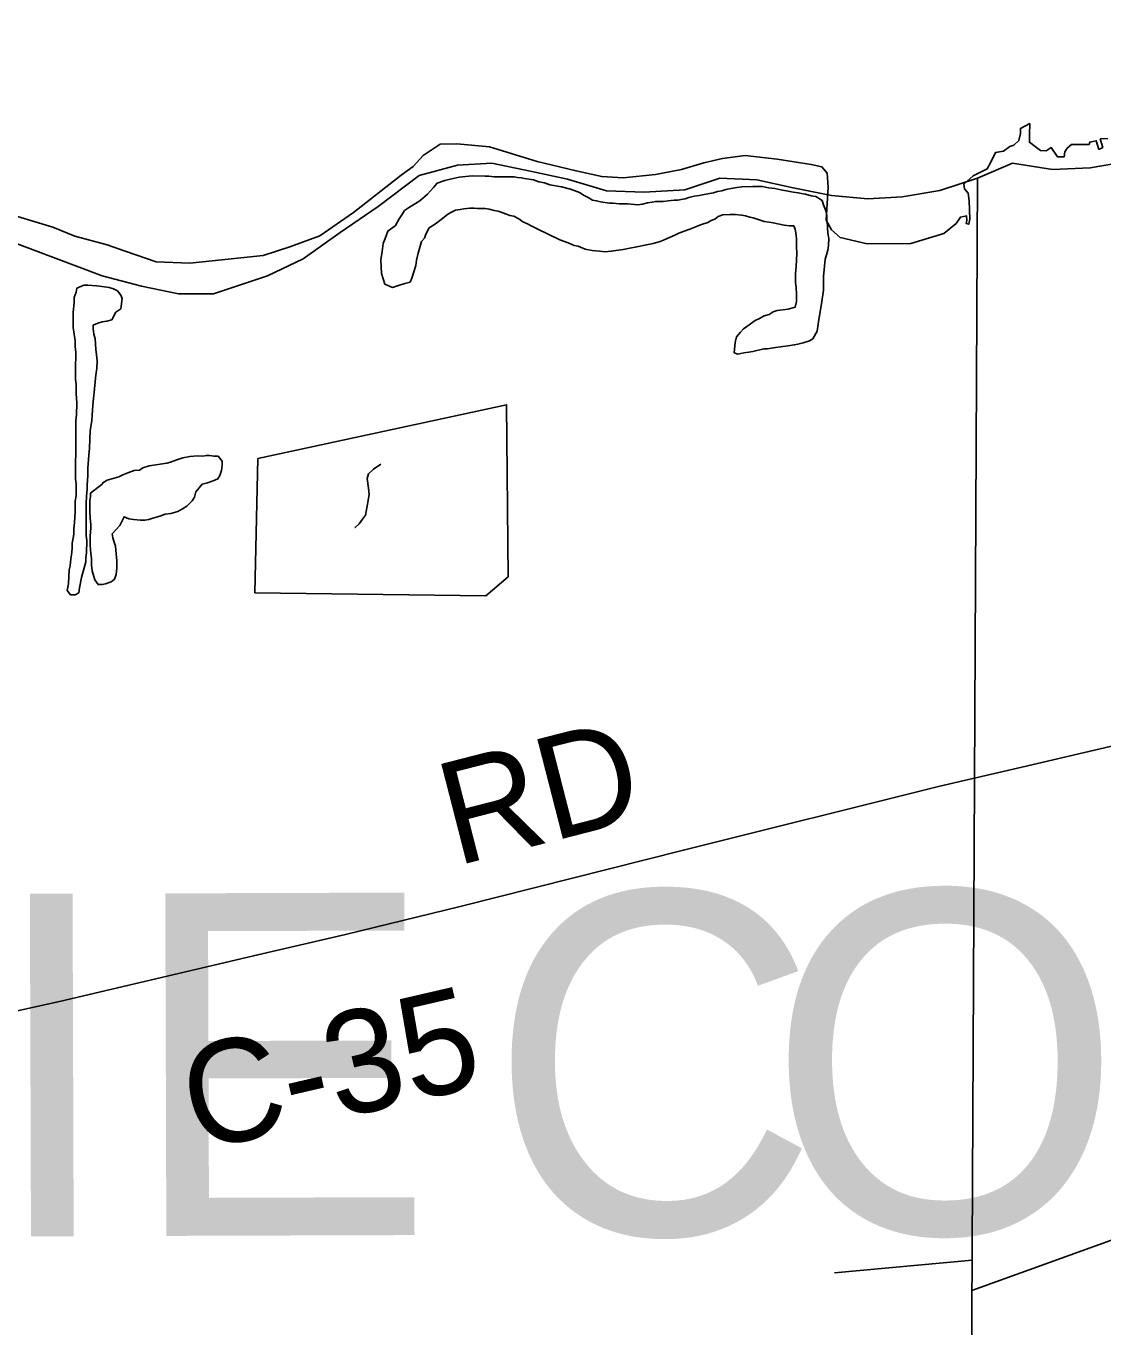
# Model space of a CAD drawing. Extents: x 0 to 34, y 0 to 22.
# Drawn here: x 5.3743 to 5.6722, y 15.5388 to 15.8984 of the extents above; entities that cross this region are included whole.
import ezdxf

# ---------------------------------------------------------------- set-up
doc = ezdxf.new("R2010")
doc.units = 0
for name, color, linetype in [('GM_X_Corporation', 7, 'Continuous'), ('GM_X_County_Road', 7, 'Continuous'), ('GM_X_County_Road_Text', 7, 'Continuous'), ('GM_X_County_Text', 7, 'Continuous'), ('GM_X_Major_Lake', 7, 'Continuous'), ('GM_X_Minor_Lake', 7, 'Continuous'), ('GM_X_Minor_River', 7, 'Continuous')]:
    doc.layers.add(name, color=color, linetype=linetype)

msp = doc.modelspace()

# ---------------------------------------------------------------- linework, layer by layer
at = {"layer": 'GM_X_Corporation'}
msp.add_lwpolyline([(5.67354, 15.86729), (5.67141, 15.86721), (5.67209, 15.86482), (5.67107, 15.86431), (5.6703, 15.8667), (5.66851, 15.86635), (5.66834, 15.86567), (5.66553, 15.86567), (5.66349, 15.86567), (5.66229, 15.86465), (5.66161, 15.86363), (5.66144, 15.86227), (5.65957, 15.86227), (5.65787, 15.86482), (5.65642, 15.86388), (5.65489, 15.86397), (5.65344, 15.86516), (5.65182, 15.86627), (5.65182, 15.86831), (5.6519, 15.87146), (5.64935, 15.8701), (5.64935, 15.86874), (5.64892, 15.86678), (5.64756, 15.8655), (5.64645, 15.86516), (5.64466, 15.8638), (5.64245, 15.86346), (5.64117, 15.86082), (5.64015, 15.85894), (5.63624, 15.85699), (5.63368, 15.85469), (5.63385, 15.85341), (5.63487, 15.85222), (5.63513, 15.85009), (5.6353, 15.84506), (5.63504, 15.84361), (5.63436, 15.84379), (5.63453, 15.84464), (5.63445, 15.84592), (5.63274, 15.84558), (5.63155, 15.84387), (5.62815, 15.84106), (5.61903, 15.83834), (5.60694, 15.83825), (5.59944, 15.83996), (5.59706, 15.84208), (5.59561, 15.84472), (5.59612, 15.85384), (5.59587, 15.85775), (5.59442, 15.85946), (5.59144, 15.86014), (5.58207, 15.86158), (5.57322, 15.86261), (5.56691, 15.86184), (5.5618, 15.86056), (5.55559, 15.85878), (5.54843, 15.85741), (5.53949, 15.85648), (5.53353, 15.85682), (5.52646, 15.85835), (5.51565, 15.86099), (5.50253, 15.86499), (5.49342, 15.86584), (5.48882, 15.86576), (5.48414, 15.86261), (5.48141, 15.85963), (5.47809, 15.85716), (5.46489, 15.84685), (5.45561, 15.84038), (5.44726, 15.8374), (5.43985, 15.83502), (5.41959, 15.83289), (5.4103, 15.83323), (5.4017, 15.83621), (5.39676, 15.83791), (5.38782, 15.84029), (5.38169, 15.84285), (5.35716, 15.85017)], dxfattribs=at)
msp.add_lwpolyline([(5.67354, 15.86729), (5.67141, 15.86721), (5.67209, 15.86482), (5.67107, 15.86431), (5.6703, 15.8667), (5.66851, 15.86635), (5.66834, 15.86567), (5.66553, 15.86567), (5.66349, 15.86567), (5.66229, 15.86465), (5.66161, 15.86363), (5.66144, 15.86227), (5.65957, 15.86227), (5.65787, 15.86482), (5.65642, 15.86388), (5.65489, 15.86397), (5.65344, 15.86516), (5.65182, 15.86627), (5.65182, 15.86831), (5.6519, 15.87146), (5.64935, 15.8701), (5.64935, 15.86874), (5.64892, 15.86678), (5.64756, 15.8655), (5.64645, 15.86516), (5.64466, 15.8638), (5.64245, 15.86346), (5.64117, 15.86082), (5.64015, 15.85894), (5.63624, 15.85699), (5.63368, 15.85469), (5.63385, 15.85341), (5.63487, 15.85222), (5.63513, 15.85009), (5.6353, 15.84506), (5.63504, 15.84361), (5.63436, 15.84379), (5.63453, 15.84464), (5.63445, 15.84592), (5.63274, 15.84558), (5.63155, 15.84387), (5.62815, 15.84106), (5.61903, 15.83834), (5.60694, 15.83825), (5.59944, 15.83996), (5.59706, 15.84208), (5.59561, 15.84472), (5.59612, 15.85384), (5.59587, 15.85775), (5.59442, 15.85946), (5.59144, 15.86014), (5.58207, 15.86158), (5.57322, 15.86261), (5.56691, 15.86184), (5.5618, 15.86056), (5.55559, 15.85878), (5.54843, 15.85741), (5.53949, 15.85648), (5.53353, 15.85682), (5.52646, 15.85835), (5.51565, 15.86099), (5.50253, 15.86499), (5.49342, 15.86584), (5.48882, 15.86576), (5.48414, 15.86261), (5.48141, 15.85963), (5.47809, 15.85716), (5.46489, 15.84685), (5.45561, 15.84038), (5.44726, 15.8374), (5.43985, 15.83502), (5.41959, 15.83289), (5.4103, 15.83323), (5.4017, 15.83621), (5.39676, 15.83791), (5.38782, 15.84029), (5.38169, 15.84285), (5.35716, 15.85017)], dxfattribs=at)
at = {"layer": 'GM_X_County_Road'}
msp.add_lwpolyline([(5.26858, 15.60317), (5.38392, 15.6288), (5.43839, 15.64166), (5.46262, 15.64728), (5.49436, 15.65496), (5.55615, 15.6706), (5.62706, 15.68824), (5.64975, 15.69356), (5.68003, 15.70065), (5.71332, 15.70849), (5.77084, 15.72198), (5.81622, 15.73274), (5.83135, 15.73628), (5.84048, 15.73813), (5.84813, 15.73934), (5.85583, 15.74024), (5.86357, 15.74081), (5.87442, 15.74123), (5.88404, 15.74141)], dxfattribs=at)
at = {"layer": 'GM_X_Major_Lake'}
for points in [[(5.212, 15.89843), (5.39538, 15.82932), (5.4062, 15.82648), (5.41644, 15.82439), (5.42612, 15.82439), (5.44111, 15.82933), (5.45098, 15.83408), (5.46122, 15.8413), (5.47166, 15.84852), (5.48304, 15.85706), (5.49367, 15.85991), (5.50316, 15.86048), (5.51416, 15.85821), (5.52403, 15.85612), (5.53485, 15.85289), (5.54528, 15.85251), (5.55648, 15.85309), (5.56616, 15.85632), (5.5764, 15.85594), (5.58646, 15.85366), (5.59709, 15.85157), (5.60715, 15.85062), (5.61663, 15.8512), (5.62707, 15.85291), (5.63751, 15.85633), (5.64718, 15.8605), (5.65819, 15.8588), (5.66863, 15.85918), (5.67944, 15.86108)], [(5.212, 15.89843), (5.39538, 15.82932), (5.4062, 15.82648), (5.41644, 15.82439), (5.42612, 15.82439), (5.44111, 15.82933), (5.45098, 15.83408), (5.46122, 15.8413), (5.47166, 15.84852), (5.48304, 15.85706), (5.49367, 15.85991), (5.50316, 15.86048), (5.51416, 15.85821), (5.52403, 15.85612), (5.53485, 15.85289), (5.54528, 15.85251), (5.55648, 15.85309), (5.56616, 15.85632), (5.5764, 15.85594), (5.58646, 15.85366), (5.59709, 15.85157), (5.60715, 15.85062), (5.61663, 15.8512), (5.62707, 15.85291), (5.63751, 15.85633), (5.64718, 15.8605), (5.65819, 15.8588), (5.66863, 15.85918), (5.67944, 15.86108)], [(5.46524, 15.75978), (5.4653, 15.75981), (5.46645, 15.76076), (5.46741, 15.76208), (5.46818, 15.76321), (5.46878, 15.76625), (5.46918, 15.76891), (5.469, 15.77063), (5.46864, 15.77329), (5.46903, 15.77462), (5.47037, 15.77594), (5.47247, 15.77726)]]:
    msp.add_lwpolyline(points, dxfattribs=at)
at = {"layer": 'GM_X_Minor_Lake'}
msp.add_line((5.48058, 15.82762), (5.48097, 15.82876), dxfattribs=at)
for points in [[(5.4901, 15.8557), (5.48801, 15.85496), (5.48705, 15.85382), (5.48532, 15.85193), (5.48321, 15.85005), (5.48035, 15.84836), (5.47901, 15.84742), (5.47843, 15.84647), (5.47747, 15.84514), (5.47651, 15.84325), (5.4744, 15.84174), (5.47363, 15.83966), (5.47305, 15.83833), (5.47284, 15.83605), (5.47244, 15.83377), (5.4726, 15.82996), (5.47353, 15.8271), (5.47562, 15.82614), (5.47734, 15.82669), (5.47905, 15.82725), (5.48058, 15.82762)], [(5.57421, 15.80827), (5.57535, 15.80845), (5.5784, 15.80919), (5.57935, 15.80918), (5.58163, 15.80954), (5.58297, 15.80972), (5.58563, 15.81008), (5.58677, 15.81026), (5.58773, 15.81045), (5.58925, 15.81082), (5.59097, 15.81137), (5.59192, 15.81194), (5.59308, 15.81402), (5.59348, 15.81668), (5.59388, 15.81896), (5.59427, 15.82105), (5.59468, 15.82409), (5.59488, 15.82542), (5.59488, 15.82656), (5.59489, 15.8277), (5.5949, 15.82922), (5.59532, 15.83398), (5.59571, 15.83512), (5.5961, 15.83644), (5.5963, 15.83777), (5.59631, 15.83968), (5.59613, 15.84063), (5.59595, 15.84234), (5.59596, 15.84329), (5.59578, 15.84482), (5.59579, 15.84596), (5.59561, 15.8471), (5.59486, 15.84901), (5.59449, 15.85015), (5.59278, 15.85131), (5.59145, 15.85151), (5.58994, 15.8519), (5.5888, 15.8521), (5.58785, 15.85229), (5.58652, 15.8525), (5.58557, 15.85269), (5.5831, 15.85309), (5.58139, 15.85348), (5.57968, 15.85369), (5.57797, 15.85408), (5.57702, 15.85409), (5.5753, 15.8541), (5.57226, 15.85394), (5.57093, 15.85375), (5.56979, 15.85357), (5.56788, 15.85321), (5.56674, 15.85284), (5.56559, 15.85265), (5.56445, 15.85228), (5.56331, 15.8521), (5.5614, 15.85173), (5.56045, 15.85155), (5.55912, 15.85137), (5.55759, 15.851), (5.55664, 15.85063), (5.5555, 15.85045), (5.55454, 15.85027), (5.55359, 15.85027), (5.55188, 15.85009), (5.55055, 15.84991), (5.54846, 15.84993), (5.5475, 15.84975), (5.54617, 15.84957), (5.54484, 15.8492), (5.5435, 15.84902), (5.54065, 15.84923), (5.5397, 15.84924), (5.53837, 15.84925), (5.53666, 15.84945), (5.53571, 15.84946), (5.53324, 15.84986), (5.5321, 15.85005), (5.53096, 15.85025), (5.52982, 15.85102), (5.52869, 15.8516), (5.52736, 15.85237), (5.52489, 15.85334), (5.52243, 15.85393), (5.5192, 15.85453), (5.51768, 15.85511), (5.51616, 15.85531), (5.51464, 15.85589), (5.51217, 15.85629), (5.51122, 15.85649), (5.51027, 15.8565), (5.50932, 15.8567), (5.50761, 15.85671), (5.50647, 15.85672), (5.50514, 15.85673), (5.50381, 15.85674), (5.50229, 15.85694), (5.50134, 15.85695), (5.49772, 15.85697), (5.4941, 15.85662), (5.49163, 15.85607), (5.4901, 15.8557)], [(5.48097, 15.82876), (5.48213, 15.83218), (5.48233, 15.8337), (5.48273, 15.83559), (5.4837, 15.83882), (5.48447, 15.83977), (5.48486, 15.8409), (5.48582, 15.84261), (5.48754, 15.84374), (5.48946, 15.84524), (5.49099, 15.84637), (5.49194, 15.84694), (5.49309, 15.8475), (5.49442, 15.84768), (5.49537, 15.84786), (5.49709, 15.84804), (5.49823, 15.84803), (5.49918, 15.84802), (5.50127, 15.84801), (5.50241, 15.84781), (5.50374, 15.84742), (5.50488, 15.84722), (5.50715, 15.84644), (5.5081, 15.84605), (5.50924, 15.84585), (5.51057, 15.84508), (5.5117, 15.84431), (5.51303, 15.84373), (5.51398, 15.84316), (5.51568, 15.84238), (5.52194, 15.83929), (5.52421, 15.83851), (5.52592, 15.83774), (5.52706, 15.83754), (5.52896, 15.83676), (5.53086, 15.83637), (5.53295, 15.83616), (5.53447, 15.83596), (5.53618, 15.83614), (5.53942, 15.83668), (5.54132, 15.83705), (5.54323, 15.83742), (5.54589, 15.83797), (5.5478, 15.83833), (5.54971, 15.83889), (5.55066, 15.83926), (5.55161, 15.83964), (5.55371, 15.84057), (5.55486, 15.84113), (5.55638, 15.84169), (5.55791, 15.84225), (5.56115, 15.84356), (5.56287, 15.84411), (5.56382, 15.84468), (5.56478, 15.84505), (5.56573, 15.8458), (5.56707, 15.84618), (5.56897, 15.84635), (5.57049, 15.84634), (5.5722, 15.84614), (5.57334, 15.84594), (5.57448, 15.84555), (5.57543, 15.84535), (5.57676, 15.84496), (5.57847, 15.84438), (5.5798, 15.84418), (5.58094, 15.84398), (5.58398, 15.84338), (5.5855, 15.84318), (5.58664, 15.84317), (5.58701, 15.84222), (5.58719, 15.84127), (5.58737, 15.83955), (5.58736, 15.83746), (5.58753, 15.83556), (5.58732, 15.83195), (5.58711, 15.83004), (5.5871, 15.82852), (5.58709, 15.82757), (5.58727, 15.82605), (5.58745, 15.82434), (5.58743, 15.82224), (5.58704, 15.82072), (5.58514, 15.82017), (5.58209, 15.81981), (5.58095, 15.81944), (5.5798, 15.81869), (5.57847, 15.81832), (5.57713, 15.81757), (5.57598, 15.817), (5.57369, 15.81531), (5.57273, 15.81475), (5.57196, 15.8138), (5.57081, 15.81248), (5.57042, 15.81096), (5.57021, 15.80811), (5.57116, 15.80772), (5.57287, 15.80809), (5.57421, 15.80827)], [(5.38833, 15.82599), (5.38818, 15.82488), (5.3876, 15.82337), (5.38759, 15.82185), (5.38738, 15.81929)], [(5.40091, 15.82308), (5.40054, 15.82403), (5.3996, 15.82518), (5.39846, 15.82576), (5.39732, 15.82615), (5.39599, 15.82635), (5.3939, 15.82655), (5.39143, 15.82676), (5.39029, 15.82677), (5.38833, 15.82599)], [(5.38738, 15.81929), (5.38737, 15.81861), (5.38737, 15.81747), (5.38735, 15.815), (5.38753, 15.81386), (5.38789, 15.81138), (5.38788, 15.80986), (5.38806, 15.80815), (5.38804, 15.80643), (5.38803, 15.8051), (5.38801, 15.80187), (5.388, 15.80073), (5.38818, 15.79939), (5.38818, 15.79844), (5.38816, 15.79673), (5.38833, 15.79426), (5.38831, 15.79083), (5.38811, 15.7895), (5.3881, 15.78798), (5.38809, 15.78703), (5.38808, 15.78589), (5.38807, 15.78456), (5.38806, 15.78304), (5.38804, 15.78075), (5.38804, 15.77961), (5.38803, 15.77828), (5.38802, 15.77695), (5.38801, 15.77562), (5.38799, 15.77315), (5.38817, 15.77181), (5.38816, 15.77067), (5.38814, 15.76858), (5.38794, 15.76706), (5.38793, 15.76592), (5.38792, 15.76421), (5.38771, 15.76116), (5.38751, 15.75945), (5.3875, 15.75793), (5.38729, 15.75641), (5.3871, 15.75546), (5.38708, 15.75394), (5.38688, 15.75223), (5.38668, 15.75109), (5.38648, 15.74919), (5.38628, 15.74805), (5.38606, 15.74425), (5.38567, 15.74235), (5.38661, 15.7412), (5.38794, 15.74119), (5.3889, 15.74175), (5.3891, 15.74308), (5.38969, 15.74593), (5.39086, 15.7503), (5.39087, 15.75144), (5.39107, 15.75277), (5.3911, 15.75619), (5.39092, 15.75753), (5.39093, 15.75981), (5.39095, 15.76152), (5.39096, 15.76323), (5.39098, 15.76628), (5.391, 15.76856), (5.3912, 15.77027), (5.39121, 15.7716), (5.39142, 15.77407), (5.39143, 15.77616), (5.39165, 15.77978), (5.39186, 15.78168), (5.39208, 15.78662), (5.39248, 15.78928), (5.3927, 15.79232), (5.3929, 15.7946), (5.39311, 15.79707), (5.39352, 15.80107), (5.39372, 15.80259), (5.39392, 15.80373), (5.39394, 15.80582), (5.39376, 15.80753), (5.39358, 15.80905), (5.39341, 15.81191), (5.39304, 15.81324), (5.39286, 15.81477), (5.39287, 15.81572), (5.3942, 15.81628), (5.39535, 15.81665), (5.39668, 15.81683), (5.39801, 15.8172), (5.39917, 15.81928), (5.40051, 15.82023), (5.40091, 15.82308)], [(5.43844, 15.77885), (5.43759, 15.74176), (5.50149, 15.7409), (5.50762, 15.74618), (5.50721, 15.79373), (5.47478, 15.78671)], [(5.47478, 15.78671), (5.43844, 15.77885)], [(5.3954, 15.77176), (5.39214, 15.76931), (5.39214, 15.76836), (5.39194, 15.76722), (5.39192, 15.76532), (5.39192, 15.76418), (5.39209, 15.76246), (5.39227, 15.76056), (5.39226, 15.75961), (5.39206, 15.75752), (5.39205, 15.75618), (5.39204, 15.75485), (5.39221, 15.75257), (5.39239, 15.75124), (5.39238, 15.75029), (5.39238, 15.74933), (5.39256, 15.74781), (5.3933, 15.74533), (5.39424, 15.74399), (5.39538, 15.74399), (5.39633, 15.74417), (5.39786, 15.74473), (5.39881, 15.74548), (5.39921, 15.74681), (5.39941, 15.74852), (5.39942, 15.75061), (5.39925, 15.75252), (5.39907, 15.75461), (5.3987, 15.75575), (5.39833, 15.7569), (5.39815, 15.75804), (5.40026, 15.76031), (5.40142, 15.76277), (5.40274, 15.76219), (5.40407, 15.76199), (5.40597, 15.76179), (5.40712, 15.76178), (5.40826, 15.76196), (5.4094, 15.76233), (5.41131, 15.76289), (5.41283, 15.76345), (5.41436, 15.76362), (5.41626, 15.76418), (5.4176, 15.76493), (5.41875, 15.76568), (5.42028, 15.76719), (5.42086, 15.76814), (5.42125, 15.76966), (5.42221, 15.77079), (5.42298, 15.77174), (5.4245, 15.77211), (5.42603, 15.77267), (5.42736, 15.77323), (5.42794, 15.77417), (5.42833, 15.7755), (5.42853, 15.77702), (5.42854, 15.77816), (5.42741, 15.7795), (5.42627, 15.77951), (5.42513, 15.77971), (5.42418, 15.77972), (5.42322, 15.77954), (5.4217, 15.77955), (5.41961, 15.77937), (5.4177, 15.77901), (5.41599, 15.77845), (5.41427, 15.77789), (5.41325, 15.77756)], [(5.41325, 15.77756), (5.40837, 15.77679), (5.40665, 15.77624), (5.4057, 15.77567), (5.40417, 15.7755), (5.40246, 15.77494), (5.40112, 15.77438), (5.39998, 15.77382), (5.39864, 15.77345), (5.39674, 15.77289), (5.39559, 15.77214), (5.3954, 15.77176)]]:
    msp.add_lwpolyline(points, dxfattribs=at)
at = {"layer": 'GM_X_Minor_River'}
for points in [[(5.63751, 15.85633), (5.63561, 15.48636)], [(5.63593, 15.54883), (5.82107, 15.61559), (5.881, 15.61779)], [(5.63597, 15.55718), (5.59788, 15.55375)]]:
    msp.add_lwpolyline(points, dxfattribs=at)

# ---------------------------------------------------------------- texts
at = {"layer": 'GM_X_County_Road_Text'}
for s, rotation, p in [('RD', 14.3952, (5.49319, 15.66613)), ('C-35', 13.0463, (5.42139, 15.58716))]:
    msp.add_text(s, height=0.028409, rotation=rotation, dxfattribs=at).set_placement(p)
at = {"layer": 'GM_X_County_Text'}
for s, rotation, p in [('C', 0.1839, (5.50232, 15.56422)), ('O', 0.1846, (5.5794, 15.56447)), ('I', 0.1858, (5.36399, 15.56377)), ('E', 0.1851, (5.40273, 15.5639))]:
    msp.add_text(s, height=0.0947, rotation=rotation, dxfattribs=at).set_placement(p)

doc.saveas('drawing.dxf')
